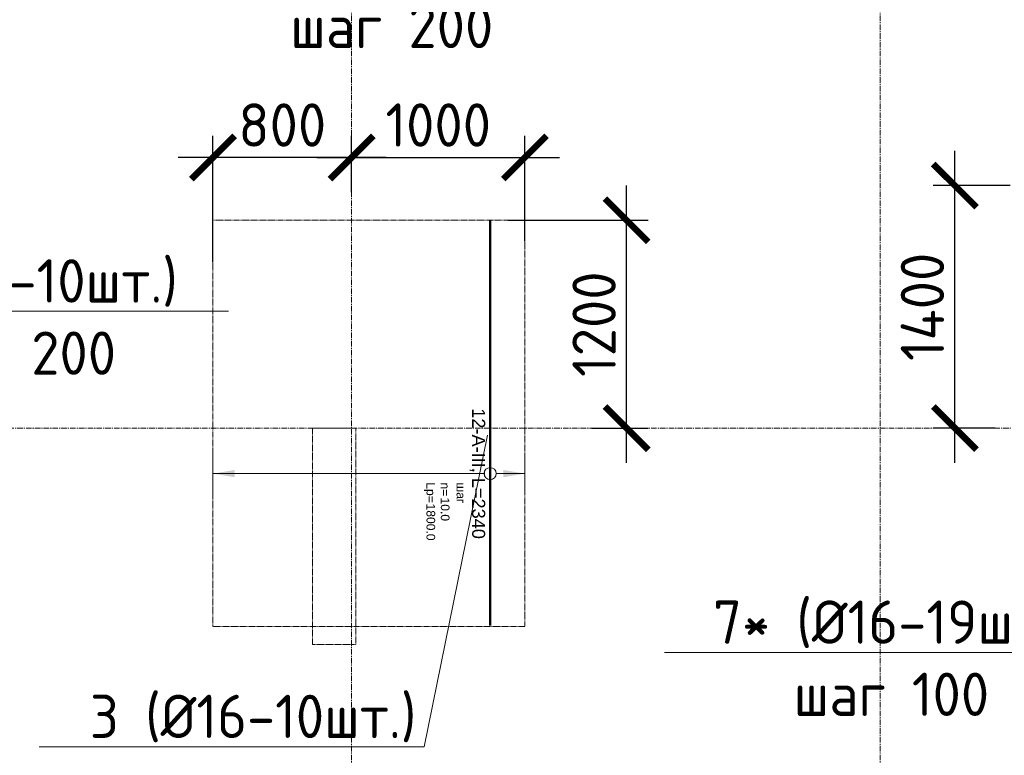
# Model space of a CAD drawing. Header units: millimetres. Extents: x 448962 to 1592680, y -326645 to -197113.
# Tile 340 of 398: x 819729 to 825411, y -267650 to -263403. Entities that reach past the tile are written whole.
import ezdxf
from ezdxf import colors
from ezdxf.entities.mleader import LeaderData, LeaderLine
from ezdxf.enums import TextEntityAlignment as Align
from ezdxf.math import Vec2, Vec3

# ---------------------------------------------------------------- set-up
doc = ezdxf.new("R2010")
doc.units = ezdxf.units.MM
doc.set_wipeout_variables(frame=1)
for name, pattern in [('01 Штриховая _4 мм_', [6, 3.5, -2.5]), ('______5', [1100, 800, -100, 100, -100]), ('GOST2.303 4', [7, 5, -2, 0]), ('осевая', [50.8, 31.75, -6.35, 6.35, -6.35])]:
    doc.linetypes.add(name, pattern=pattern)
for name, color, linetype, lineweight in [('АрмСтер', 2, 'Continuous', 50), ('контур распр. стерхней', 2, 'GOST2.303 4', 20), ('Оси', 40, '______5', 18), ('подоснова', 151, 'Continuous', 5), ('РАЗМЕРЫ', 1, 'Continuous', 9), ('СТЕНЫ', 3, 'Continuous', 30)]:
    doc.layers.add(name, color=color, linetype=linetype, lineweight=lineweight)
doc.layers.add('АрмСтер_атрибуты', color=2, linetype='Continuous', lineweight=0, plot=False)
doc.styles.add('GOST-2.304_Type-B', font='GOST_Common.ttf')
doc.styles.get("Standard").update_dxf_attribs({"font": 'arial.ttf'})
doc.styles.add('Аннотативный', font='arial.ttf')
doc.styles.add('ГОСТ', font='GOST_Common.ttf')
doc.dimstyles.new('СПДС', dxfattribs={"dimscale": 100, "dimtxt": 2.5, "dimasz": 2.5, "dimexe": 1.25, "dimexo": 0, "dimtad": 1, "dimdec": 0, "dimtxsty": 'GOST-2.304_Type-B', "dimblk": 'ARCHTICK', "dimcen": 2.5, "dimdle": 2, "dimadec": 0, "dimazin": 2, "dimtfac": 0.75, "dimtdec": 0, "dimtmove": 1, "dimatfit": 3, "dimfxl": 1, "dimtolj": 1, "dimarcsym": 1})

# ---------------------------------------------------------------- blocks, each defined once
blk = doc.blocks.new('оси плит')
at = {"layer": 'Оси', "color": 16, "linetype": 'осевая', "lineweight": 0, "transparency": 33554687}
for p, q in [((540042.3, -202894.1), (540042.3, -231285.8)), ((543092.3, -202894.1), (543092.3, -231285.8)), ((519570.9, -220617.4), (573160.2, -220617.4))]:
    blk.add_line(p, q, dxfattribs=at)
blk = doc.blocks.new('стены  тп')
at = {"layer": 'СТЕНЫ', "color": 251, "linetype": '01 Штриховая _4 мм_', "lineweight": 0, "true_color": 0x636466}
for p, q in [((559392.3, -332125.7, 3100), (559287.1, -332125.7, 3100)), ((559287.1, -332125.7, 3100), (559287.1, -333375.7, 3100)), ((559512.3, -332125.7, 3100), (559392.3, -332125.7, 3100)), ((559392.3, -332125.7, 3100), (559392.3, -332125.7, 3100)), ((559537.1, -332125.7, 3100), (559512.3, -332125.7, 3100)), ((559537.1, -332245.7, 3100), (559537.1, -332125.7, 3100)), ((559537.1, -333375.7, 3100), (559537.1, -332245.7, 3100)), ((559287.1, -333375.7, 3100), (559512.3, -333375.7, 3100)), ((559512.3, -333375.7, 3100), (559537.1, -333375.7, 3100))]:
    blk.add_line(p, q, dxfattribs=at)
blk = doc.blocks.new('_None')
blk = doc.blocks.new('*U23')
at = {"layer": 'РАЗМЕРЫ'}
for p, q in [((112.5, 200), (-112.5, 200)), ((112.5, -1600), (-112.5, -1600))]:
    blk.add_line(p, q, dxfattribs=at)
at = {"layer": 'РАЗМЕРЫ', "ltscale": 15}
blk.add_line((0, -1600), (0, 200), dxfattribs=at)
at = {"layer": 'РАЗМЕРЫ'}
for points in [[(0, 200), (20.9, 74.8), (-20.9, 74.8)], [(0, -1600), (20.9, -1474.8), (-20.9, -1474.8)]]:
    blk.add_solid(points, dxfattribs=at)
at = {"layer": 'АрмСтер_атрибуты', "color": 215, "ltscale": 15, "style": 'Аннотативный'}
for s, p in [('шаг', (51.4, -194.2)), ('n=', (51.4, -285.1)), ('Lр=', (50.2, -367.8))]:
    blk.add_text(s, height=50, dxfattribs=at).set_placement(p)
at = {"layer": 'АрмСтер_атрибуты', "style": 'Аннотативный', "flags": 8}
blk.add_attdef('ПОЗ', (110, 29.6), '', height=75, dxfattribs=at)
at = {"layer": 'АрмСтер_атрибуты', "color": 215, "style": 'Аннотативный'}
for tag, p, flags in [('ШАГ', (190.9, -194.2), 10), ('КОЛ', (138, -285.1), 8), ('ШИРИНА', (172.9, -367.8), 8)]:
    blk.add_attdef(tag, p, '', height=50, dxfattribs=dict(at, flags=flags))
at = {"layer": 'АрмСтер_атрибуты', "flags": 9}
for tag, p in [('МАССА', (-1033.5, -1010.5)), ('ОБОЗНАЧЕНИЕ', (-1033.5, -1124.4))]:
    blk.add_attdef(tag, p, '', height=75, dxfattribs=at)
at = {"linetype": 'Continuous', "lineweight": 0}
blk.add_wipeout([(35, 0), (28.3, 20.6), (10.8, 33.3), (-10.8, 33.3), (-28.3, 20.6), (-35, 0), (-28.3, -20.6), (-10.8, -33.3), (10.8, -33.3), (28.3, -20.6)], dxfattribs=at)
at = {"color": 0, "linetype": 'ByBlock', "lineweight": -2, "ltscale": 100}
blk.add_line((-1462.5, 0), (877.5, 0), dxfattribs=at)
at = {"layer": 'РАЗМЕРЫ'}
blk.add_circle((0, 0), 35, dxfattribs=at)
at = {"layer": 'АрмСтер_атрибуты', "style": 'Аннотативный', "flags": 8}
blk.add_attdef('НАИМЕНОВАНИЕ', text='', height=75, dxfattribs=at).set_placement((0, -29.3), align=Align.TOP_CENTER)
blk = doc.blocks.new('_ArchTick')
at = {"color": 0, "linetype": 'ByBlock', "const_width": 0.15}
blk.add_lwpolyline([(-0.5, -0.5), (0.5, 0.5)], dxfattribs=at)
blk = doc.blocks.new('*D666')
at = {"layer": 'DEFPOINTS', "color": 0, "transparency": 16777216}
for p in [(820844, -264198.4), (821644, -264398.5), (820844, -264805.3)]:
    blk.add_point(p, dxfattribs=at)
at = {"layer": 'РАЗМЕРЫ', "color": 0, "lineweight": -2, "transparency": 16777216}
for p, q in [((820844, -264805.3), (820844, -264073.4)), ((821644, -264398.5), (821644, -264073.4)), ((821844, -264198.4), (820644, -264198.4))]:
    blk.add_line(p, q, dxfattribs=at)
at = {"layer": 'РАЗМЕРЫ', "color": 0, "lineweight": -2, "transparency": 16777216, "xscale": 250, "yscale": 250, "zscale": 250, "rotation": 180}
blk.add_blockref('_ArchTick', (820844, -264198.4), dxfattribs=at)
at = {"layer": 'РАЗМЕРЫ', "color": 0, "lineweight": -2, "transparency": 16777216, "xscale": 250, "yscale": 250, "zscale": 250}
blk.add_blockref('_ArchTick', (821644, -264198.4), dxfattribs=at)
at = {"layer": 'РАЗМЕРЫ', "color": 0, "lineweight": 0, "transparency": 16777216, "insert": (821244, -264010.9), "char_height": 250, "attachment_point": 5, "style": 'GOST-2.304_Type-B'}
blk.add_mtext('\\A1;800', dxfattribs=at)
blk = doc.blocks.new('*D667')
at = {"layer": 'DEFPOINTS', "color": 0, "transparency": 16777216}
for p in [(822644, -264198.4), (821644, -264398.5), (822644, -264682.6)]:
    blk.add_point(p, dxfattribs=at)
at = {"layer": 'РАЗМЕРЫ', "color": 0, "lineweight": -2, "transparency": 16777216}
for p, q in [((821644, -264398.5), (821644, -264073.4)), ((822644, -264682.6), (822644, -264073.4)), ((821444, -264198.4), (822844, -264198.4))]:
    blk.add_line(p, q, dxfattribs=at)
at = {"layer": 'РАЗМЕРЫ', "color": 0, "lineweight": -2, "transparency": 16777216, "xscale": 250, "yscale": 250, "zscale": 250, "rotation": 180}
blk.add_blockref('_ArchTick', (821644, -264198.4), dxfattribs=at)
at = {"layer": 'РАЗМЕРЫ', "color": 0, "lineweight": -2, "transparency": 16777216, "xscale": 250, "yscale": 250, "zscale": 250}
blk.add_blockref('_ArchTick', (822644, -264198.4), dxfattribs=at)
at = {"layer": 'РАЗМЕРЫ', "color": 0, "lineweight": 0, "transparency": 16777216, "insert": (822144, -264010.9), "char_height": 250, "attachment_point": 5, "style": 'GOST-2.304_Type-B'}
blk.add_mtext('\\A1;1000', dxfattribs=at)
blk = doc.blocks.new('*D668')
at = {"layer": 'DEFPOINTS', "color": 0, "transparency": 16777216}
for p in [(822546.1, -264560.8), (823230.8, -264560.8), (823030.6, -265760.8)]:
    blk.add_point(p, dxfattribs=at)
at = {"layer": 'РАЗМЕРЫ', "color": 0, "lineweight": -2, "transparency": 16777216}
for p, q in [((823230.8, -265960.8), (823230.8, -264360.8)), ((822546.1, -264560.8), (823355.8, -264560.8)), ((823030.6, -265760.8), (823355.8, -265760.8))]:
    blk.add_line(p, q, dxfattribs=at)
at = {"layer": 'РАЗМЕРЫ', "color": 0, "lineweight": -2, "transparency": 16777216, "xscale": 250, "yscale": 250, "zscale": 250}
for p, rotation in [((823230.8, -264560.8), 90), ((823230.8, -265760.8), 270)]:
    blk.add_blockref('_ArchTick', p, dxfattribs=dict(at, rotation=rotation))
at = {"layer": 'РАЗМЕРЫ', "color": 0, "lineweight": 0, "transparency": 16777216, "insert": (823043.3, -265160.8), "char_height": 250, "attachment_point": 5, "rotation": 90, "style": 'GOST-2.304_Type-B'}
blk.add_mtext('\\A1;1200', dxfattribs=at)
blk = doc.blocks.new('*D669')
at = {"layer": 'DEFPOINTS', "color": 0, "transparency": 16777216}
for p in [(825125.4, -264360.8), (825444, -264360.8), (825357.9, -265760.8)]:
    blk.add_point(p, dxfattribs=at)
at = {"layer": 'РАЗМЕРЫ', "color": 0, "lineweight": -2, "transparency": 16777216}
for p, q in [((825125.4, -265960.8), (825125.4, -264160.8)), ((825444, -264360.8), (825000.4, -264360.8)), ((825357.9, -265760.8), (825000.4, -265760.8))]:
    blk.add_line(p, q, dxfattribs=at)
at = {"layer": 'РАЗМЕРЫ', "color": 0, "lineweight": -2, "transparency": 16777216, "xscale": 250, "yscale": 250, "zscale": 250}
for p, rotation in [((825125.4, -264360.8), 90), ((825125.4, -265760.8), 270)]:
    blk.add_blockref('_ArchTick', p, dxfattribs=dict(at, rotation=rotation))
at = {"layer": 'РАЗМЕРЫ', "color": 0, "lineweight": 0, "transparency": 16777216, "insert": (824937.9, -265060.8), "char_height": 250, "attachment_point": 5, "rotation": 90, "style": 'GOST-2.304_Type-B'}
blk.add_mtext('\\A1;1400', dxfattribs=at)

msp = doc.modelspace()

# ---------------------------------------------------------------- linework, layer by layer
at = {"layer": 'контур распр. стерхней', "linetype": '01 Штриховая _4 мм_'}
msp.add_lwpolyline([(820844, -266905.4), (820844, -264560.8), (822644, -264560.8), (822644, -266905.4)], close=True, dxfattribs=at)

# ---------------------------------------------------------------- block references
at = {"layer": 'подоснова', "color": 4, "ltscale": 0.3}
msp.add_blockref('оси плит', (281601.7, -45143.4), dxfattribs=at)
at = {"layer": 'РАЗМЕРЫ'}
for p in [(262131.6, 66364.9, -3100), (262131.7, 66364.9, -3100)]:
    msp.add_blockref('стены  тп', p, dxfattribs=at)

# ---------------------------------------------------------------- texts
at = {"ltscale": 100, "insert": (580721.2, -265531.5), "char_height": 250, "attachment_point": 1, "style": 'ГОСТ'}
msp.add_mtext_dynamic_manual_height_columns('\\pi1250,t1750;1.^IПроизводство работ вести в строгом соответствии с требованиями СП 70.13330.2012 "Несущие и ограждающие конструкции" и проектом производства работ.\\P2.^IПеред бетонированием арматуру и основание, на которую укладывается бетонная смесь, очистить от ржавчины и грязи. \\P3.^IБетонирование вести слоем на всю толщину фундаментных плит. Захватки при бетонировании должны быть отсечены вертикальными швами. Бетон применять класса В25. Заполнителем для бетона служит щебень твердых пород, наибольшая фракция щебня не должна превышать 40мм.\\P4.^IВ процессе бетонирования обеспечить соблюдение защитных слоев и мест положения рабочей арматуры согласно проекту. Материал фиксаторов для нижней арматуры фундаментных плит выбирается проектом производства работ, исходя из конкретных возможностей строительной организации.\\P5.^IПроектное положение арматуры верхней грани фундаментных плит обеспечить постановкой поддерживающих каркасов. Стержни укладывать на арматуру каркасов без сварки. Допускается фиксация проектного положения арматуру у верхней грани фундаментных плит иными способами, которые следует разработать в проекте производства работ.\\P6.^IПроектом принято соединение рабочих стержней арматуры монолитной фундаментной плиты внахлестку (без сварки). \\P7.^IСварные арматурные каркасы изготовить на заводе-изготовители. \\P8.^IКрестообразные соединения стержней арматуры 1-го и 2-го рядов, а также 3-го и 4-го рядов между собой выполнить вязкой отожженной проволокой диаметром 2,0-3,0 мм. Допускается применение специальных соединительных элементов - пластмассовых или проволочных фиксаторов. Соединение арматуры допускается предусматривать не во всех местах пересечения стержней арматуры. При этом должны быть связаны вязальной проволокой все пересечения стержней в 2-х крайних рядах по периметру плит, остальные узлы могут быть соединены через узел в шахматном порядке (схему вязки стержней см. на данном листе).', width=18954.382, gutter_width=12.5, heights=[0], dxfattribs=at)

# ---------------------------------------------------------------- dimensions: what is measured, and where the dimension line sits
at = {"layer": 'РАЗМЕРЫ', "color": 1, "lineweight": 0}
dim = msp.add_linear_dim(base=(825125.4, -264360.8), p1=(825357.9, -265760.8), p2=(825444, -264360.8), angle=90, dimstyle='СПДС', override={"dimrnd": 5}, dxfattribs=at)
dim.commit()
dim.dimension.update_dxf_attribs({"geometry": '*D669', "text_midpoint": (824937.9, -265060.8)})

# ---------------------------------------------------------------- leaders
at = {"layer": 'подоснова', "color": 4, "ltscale": 0.3}
ml = msp.add_multileader_mtext('Standard', dxfattribs=at)
ml.set_content('2 (%%C12-12шт.)\\Pшаг 200', color=4, style='GOST-2.304_Type-B')
ml.set_leader_properties(color=256, linetype='ByLayer', lineweight=15)
ml.set_arrow_properties(name='NONE')
ml.build(insert=Vec2(0, 0))
ml.multileader.update_dxf_attribs({"text_left_attachment_type": 6, "text_right_attachment_type": 6, "dogleg_length": 0.1, "arrow_head_size": 18})
ctx = ml.context
ctx.base_point, ctx.char_height, ctx.arrow_head_size, ctx.landing_gap_size, ctx.plane_origin = Vec3(820887.8, -263200, 3.6), 250, 18, 20, Vec3(813091.3, -264575.7, 3.6)
ctx.left_attachment, ctx.right_attachment, ctx.text_align_type = 6, 6, 1
notes = []
notes.append((ctx, [(1, (1, 1, 0), (822863.5, -263200, 3.6), (-1, 0), 0.1, [(0, [(823229.1, -261401.8, 3.6)], 0, [])])]))
ctx.mtext.insert, ctx.mtext.alignment, ctx.mtext.flow_direction = Vec3(821875.6, -262900, 3.6), 2, 5
at = {"layer": 'подоснова', "color": 3, "ltscale": 0.3}
ml = msp.add_multileader_mtext('Standard', dxfattribs=at)
ml.set_content('8 (%%C10-5шт.)\\Pшаг 200', color=3, style='GOST-2.304_Type-B')
ml.set_leader_properties(color=256, linetype='ByLayer', lineweight=15)
ml.set_arrow_properties(name='NONE')
ml.build(insert=Vec2(0, 0))
ml.multileader.update_dxf_attribs({"text_left_attachment_type": 6, "text_right_attachment_type": 6, "dogleg_length": 0.1, "arrow_head_size": 18})
ctx = ml.context
ctx.base_point, ctx.char_height, ctx.arrow_head_size, ctx.landing_gap_size, ctx.plane_origin = Vec3(826209, -262602.8, 3.6), 250, 18, 20, Vec3(814872.2, -265308.9, 3.6)
ctx.left_attachment, ctx.right_attachment, ctx.text_align_type = 6, 6, 1
notes.append((ctx, [(0, (1, 1, 0), (826208.9, -262602.8, 3.6), (1, 0), 0.1, [(0, [(825010, -262135, 3.6)], 0, [])])]))
ctx.mtext.insert, ctx.mtext.alignment, ctx.mtext.flow_direction = Vec3(827134.3, -262302.8, 3.6), 2, 5
at = {"layer": 'подоснова', "color": 5, "ltscale": 0.3}
ml = msp.add_multileader_mtext('Standard', dxfattribs=at)
ml.set_content('3 (%%C16-10шт.)\\Pшаг 200', color=5, style='GOST-2.304_Type-B')
ml.set_leader_properties(color=256, linetype='ByLayer', lineweight=15)
ml.set_arrow_properties(name='NONE')
ml.build(insert=Vec2(0, 0))
ml.multileader.update_dxf_attribs({"text_left_attachment_type": 6, "text_right_attachment_type": 6, "dogleg_length": 0.1, "arrow_head_size": 18})
ctx = ml.context
ctx.base_point, ctx.char_height, ctx.arrow_head_size, ctx.landing_gap_size, ctx.plane_origin = Vec3(818711.2, -265086, 3.6), 250, 18, 20, Vec3(807491.3, -269175.7, 3.6)
ctx.left_attachment, ctx.right_attachment, ctx.text_align_type = 6, 6, 1
notes.append((ctx, [(0, (1, 1, 0), (818711.1, -265086, 3.6), (1, 0), 0.1, [(0, [(817629.1, -266001.8, 3.6)], 0, [])])]))
ctx.mtext.insert, ctx.mtext.alignment, ctx.mtext.flow_direction = Vec3(819699, -264786, 3.6), 2, 5
ml = msp.add_multileader_mtext('Standard', dxfattribs=at)
ml.set_content('7* (%%C16-19шт.)\\Pшаг 100', color=5, style='GOST-2.304_Type-B')
ml.set_leader_properties(color=256, linetype='ByLayer', lineweight=15)
ml.set_arrow_properties(name='NONE')
ml.build(insert=Vec2(0, 0))
ml.multileader.update_dxf_attribs({"text_left_attachment_type": 6, "text_right_attachment_type": 6, "dogleg_length": 0.1, "arrow_head_size": 18})
ctx = ml.context
ctx.base_point, ctx.char_height, ctx.arrow_head_size, ctx.landing_gap_size, ctx.plane_origin = Vec3(823686.1, -267055.7, 3.6), 250, 18, 20, Vec3(816881, -268669.8, 3.6)
ctx.left_attachment, ctx.right_attachment, ctx.text_align_type = 6, 6, 1
notes.append((ctx, [(1, (1, 1, 0), (825831.9, -267055.7, 3.6), (-1, 0), 0.1, [(0, [(827018.8, -265823.3, 3.6)], 0, [])])]))
ctx.mtext.insert, ctx.mtext.alignment, ctx.mtext.flow_direction = Vec3(824759, -266755.7, 3.6), 2, 5
for ctx, leaders in notes:
    for number, flags, end, landing, length, lines in leaders:
        leader = LeaderData()
        leader.index, (leader.has_last_leader_line, leader.has_dogleg_vector, leader.attachment_direction) = number, flags
        leader.last_leader_point, leader.dogleg_vector, leader.dogleg_length = Vec3(end), Vec3(landing), length
        for number, points, colour, breaks in lines:
            line = LeaderLine()
            line.index, line.vertices, line.color, line.breaks = number, Vec3.list(points), colors.encode_raw_color(colour), breaks
            leader.lines.append(line)
        ctx.leaders.append(leader)

# ---------------------------------------------------------------- next in the draw order: block references
at = {"layer": 'АрмСтер', "ltscale": 15}
ref = msp.add_blockref('*U23', (822444, -266023.3), dxfattribs=dict(at, rotation=270))
ref.add_attrib('НАИМЕНОВАНИЕ', '12-A-III, L=2340', dxfattribs={"layer": 'АрмСтер_атрибуты', "height": 75, "rotation": 270, "style": 'Аннотативный', "flags": 8}).set_placement((822414.7, -266023.3), align=Align.TOP_CENTER)
ref.add_attrib('КОЛ', '10.0', (822158.9, -266161.4), dxfattribs={"layer": 'АрмСтер_атрибуты', "color": 215, "height": 50, "rotation": 270, "style": 'Аннотативный', "flags": 8})
ref.add_attrib('ШИРИНА', '1800.0', (822076.2, -266196.2), dxfattribs={"layer": 'АрмСтер_атрибуты', "color": 215, "height": 50, "rotation": 270, "style": 'Аннотативный', "flags": 8})

# ---------------------------------------------------------------- next in the draw order: texts
at = {"insert": (771704.5, -266206.3), "char_height": 300, "width": 18500, "attachment_point": 1, "style": 'ГОСТ'}
msp.add_mtext('\\pi-900,l900,t900;{\\C7;1.^IАрмирование монолитной плиты  состоит из основного армирования ∅10 А500С с шагом  200х200мм  в нижней зоне, основного армирования ∅10 А500С с шагом  200х200мм  в  верхней зоне и дополнительного армирования, указанного на схемах армирования.\\P2.^IАрмирование плиты предусмотрено отдельными  стержнями заводской длины по осям Х и Y. При недостатке заводской длины стержней для армирования плиты, стыки стержней осуществлять внахлестку без  сварки. Стыки арматуры внахлестку должны располагаться вразбежку (через шаг). См. деталь стыковки арматуры.\\P3.^IВерхнюю и нижнюю арматуру вязать вязальной проволокой через пересечение.  Стержни основной и дополнительной арматуры укладывать в соответствии с сечениями .\\P4.^IПо периметру плиты и у отверстий  у концов основной арматуры устанавливать П-образные элементы Ск1.\\P5.^IПозиции со знаком "*" укладываются с шагом 100 мм\\P6.^I Для фиксации в проектном положении стержней верхней сетки устанавливать фиксаторы Ф1 с шагом 600х600мм.\\P7.^IДиаметр оправки стержня при d<20мм - 5d, при d≥20мм - 8d\\P8.^IКаркасы поперечного армирования устанавливаются до начала устройство верхней сетки армирования.\\P9.^IВ местах расположения отверстий осуществить прерывания основной и дополнительной сеток арматуры. Отверстия обрамляются двумя стержнями арматуры d 12. см. узел обрамления отверстий.\\P10.^IОбрамление отверстий выполнить в соотвии с узлом, расход стали на обрамление учтен на листе 3.\\P11.^IПроемы размерами до 300х300 допускается выполнять по месту методом алмазного бурения.\\P12.^IДополнительная арматура, попавшая в зону понижения плиты перекрытия должна быть  выполнена в соотвествии с узлом, стержни  допнительной арматуры загнуть по месту под углом 30 градусов.}', dxfattribs=at)

# ---------------------------------------------------------------- next in the draw order: dimensions: what is measured, and where the dimension line sits
at = {"layer": 'РАЗМЕРЫ', "color": 1, "lineweight": 0}
for base, p2, picture, middle in [((820844, -264198.4), (820844, -264805.3), '*D666', (821244, -264010.9)), ((822644, -264198.4), (822644, -264682.6), '*D667', (822144, -264010.9))]:
    dim = msp.add_linear_dim(base=base, p1=(821644, -264398.5), p2=p2, dimstyle='СПДС', override={"dimrnd": 5}, dxfattribs=at)
    dim.commit()
    dim.dimension.update_dxf_attribs({"geometry": picture, "text_midpoint": middle})
dim = msp.add_linear_dim(base=(823230.8, -264560.8), p1=(823030.6, -265760.8), p2=(822546.1, -264560.8), angle=90, dimstyle='СПДС', override={"dimrnd": 5}, dxfattribs=at)
dim.commit()
dim.dimension.update_dxf_attribs({"geometry": '*D668', "text_midpoint": (823043.3, -265160.8)})

# ---------------------------------------------------------------- next in the draw order: leaders
at = {"layer": 'подоснова', "color": 5, "ltscale": 0.3}
ml = msp.add_multileader_mtext('Standard', dxfattribs=at)
ml.set_content('3 (%%C16-10шт.)\\Pшаг 200', color=5, style='GOST-2.304_Type-B')
ml.set_leader_properties(color=256, linetype='ByLayer', lineweight=15)
ml.set_arrow_properties(name='NONE')
ml.build(insert=Vec2(0, 0))
ml.multileader.update_dxf_attribs({"text_left_attachment_type": 6, "text_right_attachment_type": 6, "dogleg_length": 0.1, "arrow_head_size": 18})
ctx = ml.context
ctx.base_point, ctx.char_height, ctx.arrow_head_size, ctx.landing_gap_size, ctx.plane_origin = Vec3(820087.8, -267600, 3.6), 250, 18, 20, Vec3(812291.3, -268975.7, 3.6)
ctx.left_attachment, ctx.right_attachment, ctx.text_align_type = 6, 6, 1
notes = []
notes.append((ctx, [(1, (1, 1, 0), (822063.5, -267600, 3.6), (-1, 0), 0.1, [(0, [(822429.1, -265801.8, 3.6)], 0, [])])]))
ctx.mtext.insert, ctx.mtext.alignment, ctx.mtext.flow_direction = Vec3(821075.6, -267300, 3.6), 2, 5
for ctx, leaders in notes:
    for number, flags, end, landing, length, lines in leaders:
        leader = LeaderData()
        leader.index, (leader.has_last_leader_line, leader.has_dogleg_vector, leader.attachment_direction) = number, flags
        leader.last_leader_point, leader.dogleg_vector, leader.dogleg_length = Vec3(end), Vec3(landing), length
        for number, points, colour, breaks in lines:
            line = LeaderLine()
            line.index, line.vertices, line.color, line.breaks = number, Vec3.list(points), colors.encode_raw_color(colour), breaks
            leader.lines.append(line)
        ctx.leaders.append(leader)

doc.saveas('drawing.dxf')
